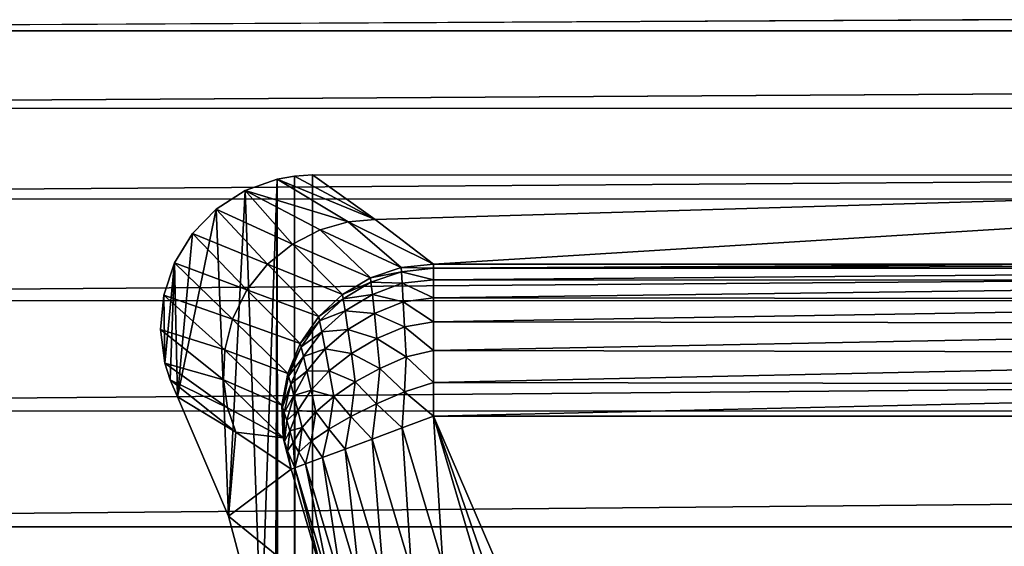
# Model space of a CAD drawing. Header units: metres. Extents: x -205 to 205, y -104 to 104.
# Tile 394 of 656: x -163.48 to -157.01, y 38.21 to 41.67. Entities that reach past the tile are written whole.
import ezdxf

# ---------------------------------------------------------------- set-up
doc = ezdxf.new("R2010")
doc.units = ezdxf.units.M
doc.layers.add('solid_01_2-CONSUMER_EHM_BOX_SW0001', color=7, linetype='CONTINUOUS')

msp = doc.modelspace()

# ---------------------------------------------------------------- linework, layer by layer
at = {"layer": 'solid_01_2-CONSUMER_EHM_BOX_SW0001'}
for points in [[(-200.010849, -74.958488), (-200.010773, 75.041512), (-0.010778, 75.04142)], [(-0.010849, -74.95858), (-200.010849, -74.958488), (-0.010778, 75.04142)], [(-91.230835, 41.995834, 108.5), (-170.771225, 42.007221, 108.5), (-171.43985, 41.597599, 108.5)], [(-91.230835, 41.995834, 108.5), (-171.43985, 41.597599, 108.5), (-90.562332, 41.586021, 108.5)], [(-90.562332, 41.586021, 108.5), (-171.43985, 41.597599, 108.5), (-172.036713, 41.088032, 108.5)], [(-90.562332, 41.586021, 108.5), (-172.036713, 41.088032, 108.5), (-89.96563, 41.076283, 108.5)], [(-89.96563, 41.076283, 108.5), (-172.036713, 41.088032, 108.5), (-172.546448, 40.491325, 108.5)], [(-89.96563, 41.076283, 108.5), (-172.546448, 40.491325, 108.5), (-89.456062, 40.479427, 108.5)], [(-161.323853, 40.339203, 35.046658), (-161.791092, 40.620502, 63.099998), (-162.001251, 40.545811, 63.099998)], [(-161.791092, 40.620502, 63.099998), (-161.896255, 37.593998, 63.099998), (-162.001251, 40.545811, 63.099998)], [(-161.791092, 40.620502, 63.099998), (-161.804382, 36.747906, 63.099998), (-161.896255, 37.593998, 63.099998)], [(-161.791092, 40.620502, 63.099998), (-161.802826, -40.518425, 63.099998), (-161.814896, -36.645847, 63.099998)], [(-161.791092, 40.620502, 63.099998), (-161.814896, -36.645847, 63.099998), (-161.804382, 36.747906, 63.099998)], [(-161.791092, 40.620502, 63.099998), (-161.689453, -40.538452, 63.099998), (-161.802826, -40.518425, 63.099998)], [(-161.677689, 40.640488, 63.099998), (-161.689453, -40.538452, 63.099998), (-161.791092, 40.620502, 63.099998)], [(-161.146027, 40.355145, 35.04921), (-161.677689, 40.640488, 63.099998), (-161.791092, 40.620502, 63.099998)], [(-161.323853, 40.339203, 35.046658), (-161.146027, 40.355145, 35.04921), (-161.791092, 40.620502, 63.099998)], [(-161.677689, 40.640488, 63.099998), (-161.570435, -40.546978, 63.099998), (-161.689453, -40.538452, 63.099998)], [(-161.558655, 40.648964, 63.099998), (-161.570435, -40.546978, 63.099998), (-161.677689, 40.640488, 63.099998)], [(-161.146027, 40.355145, 35.04921), (-161.558655, 40.648964, 63.099998), (-161.677689, 40.640488, 63.099998)], [(-161.558655, 40.648964, 63.099998), (-151.302917, 40.647495, 63.099998), (-161.570435, -40.546978, 63.099998)], [(-151.302917, 40.647495, 63.099998), (-151.303085, 39.547829, 63.099998), (-161.570435, -40.546978, 63.099998)], [(-161.146027, 40.355145, 35.04921), (-151.302917, 40.647495, 63.099998), (-161.558655, 40.648964, 63.099998)], [(-161.146027, 40.355145, 35.04921), (-160.762802, 40.061241, 6.989528), (-151.302917, 40.647495, 63.099998)], [(-151.302917, 40.647495, 63.099998), (-160.762802, 40.061241, 6.989528), (-156.277725, 40.060596, 6.989528)], [(-161.690491, 40.193916, 35.042988), (-162.001251, 40.545811, 63.099998), (-162.191833, 40.422638, 63.099998)], [(-162.001251, 40.545811, 63.099998), (-162.110153, 38.404816, 63.099998), (-162.191833, 40.422638, 63.099998)], [(-162.001251, 40.545811, 63.099998), (-161.896255, 37.593998, 63.099998), (-162.110153, 38.404816, 63.099998)], [(-161.690491, 40.193916, 35.042988), (-161.509003, 40.28693, 35.044582), (-162.001251, 40.545811, 63.099998)], [(-161.509003, 40.28693, 35.044582), (-161.323853, 40.339203, 35.046658), (-162.001251, 40.545811, 63.099998)], [(-89.456062, 40.479427, 108.5), (-172.546448, 40.491325, 108.5), (-172.956253, 39.822823, 108.5)], [(-89.456062, 40.479427, 108.5), (-172.956253, 39.822823, 108.5), (-89.04644, 39.81081, 108.5)], [(-162.191833, 40.422638, 63.099998), (-162.446762, 39.18903, 63.099998), (-162.347565, 40.263256, 63.099998)], [(-162.191833, 40.422638, 63.099998), (-162.110153, 38.404816, 63.099998), (-162.446762, 39.18903, 63.099998)], [(-161.855057, 40.060307, 35.042057), (-162.191833, 40.422638, 63.099998), (-162.347565, 40.263256, 63.099998)], [(-161.855057, 40.060307, 35.042057), (-161.690491, 40.193916, 35.042988), (-162.191833, 40.422638, 63.099998)], [(-161.509003, 40.28693, 35.044582), (-160.974884, 40.038406, 6.98696), (-161.323853, 40.339203, 35.046658)], [(-161.323853, 40.339203, 35.046658), (-160.762802, 40.061241, 6.989528), (-161.146027, 40.355145, 35.04921)], [(-161.323853, 40.339203, 35.046658), (-160.974884, 40.038406, 6.98696), (-160.762802, 40.061241, 6.989528)], [(-161.690491, 40.193916, 35.042988), (-161.177734, 39.970909, 6.984987), (-161.509003, 40.28693, 35.044582)], [(-161.509003, 40.28693, 35.044582), (-161.177734, 39.970909, 6.984987), (-160.974884, 40.038406, 6.98696)], [(-161.989716, 39.891975, 35.041912), (-162.347565, 40.263256, 63.099998), (-162.465683, 40.069763, 63.099998)], [(-162.347565, 40.263256, 63.099998), (-162.446762, 39.18903, 63.099998), (-162.465683, 40.069763, 63.099998)], [(-161.989716, 39.891975, 35.041912), (-161.855057, 40.060307, 35.042057), (-162.347565, 40.263256, 63.099998)], [(-161.855057, 40.060307, 35.042057), (-161.361572, 39.86187, 6.9837), (-161.690491, 40.193916, 35.042988)], [(-161.690491, 40.193916, 35.042988), (-161.361572, 39.86187, 6.9837), (-161.177734, 39.970909, 6.984987)], [(-162.084702, 39.699966, 35.04258), (-162.465683, 40.069763, 63.099998), (-162.53627, 39.858284, 63.099998)], [(-162.465683, 40.069763, 63.099998), (-162.528564, 39.410225, 63.099998), (-162.53627, 39.858284, 63.099998)], [(-162.465683, 40.069763, 63.099998), (-162.49411, 39.299568, 63.099998), (-162.528564, 39.410225, 63.099998)], [(-162.465683, 40.069763, 63.099998), (-162.446762, 39.18903, 63.099998), (-162.49411, 39.299568, 63.099998)], [(-162.084702, 39.699966, 35.04258), (-161.989716, 39.891975, 35.041912), (-162.465683, 40.069763, 63.099998)], [(-161.989716, 39.891975, 35.041912), (-161.518082, 39.716194, 6.983158), (-161.855057, 40.060307, 35.042057)], [(-161.855057, 40.060307, 35.042057), (-161.518082, 39.716194, 6.983158), (-161.361572, 39.86187, 6.9837)], [(-160.974884, 40.038406, 6.98696), (-161.177734, 39.970909, 6.984987), (-160.973343, 40.011055, 6.76865)], [(-161.177734, 39.970909, 6.984987), (-161.17424, 39.941936, 6.765511), (-160.973343, 40.011055, 6.76865)], [(-160.968796, 39.93539, 6.560204), (-160.973343, 40.011055, 6.76865), (-161.17424, 39.941936, 6.765511)], [(-160.974884, 40.038406, 6.98696), (-160.762421, 40.034298, 6.769215), (-160.762802, 40.061241, 6.989528)], [(-160.974884, 40.038406, 6.98696), (-160.973343, 40.011055, 6.76865), (-160.762421, 40.034298, 6.769215)], [(-160.973343, 40.011055, 6.76865), (-160.762421, 39.959312, 6.560043), (-160.762421, 40.034298, 6.769215)], [(-160.968796, 39.93539, 6.560204), (-160.762421, 39.959312, 6.560043), (-160.973343, 40.011055, 6.76865)], [(-160.762421, 40.034298, 6.769215), (-156.277725, 40.060596, 6.989528), (-160.762802, 40.061241, 6.989528)], [(-160.762421, 40.034298, 6.769215), (-151.792679, 40.059956, 6.989528), (-156.277725, 40.060596, 6.989528)], [(-160.762421, 40.034298, 6.769215), (-151.794632, 40.032089, 6.765339), (-151.792679, 40.059956, 6.989528)], [(-160.762421, 40.034298, 6.769215), (-160.762421, 39.959312, 6.560043), (-151.794632, 40.032089, 6.765339)], [(-160.762421, 39.959312, 6.560043), (-151.796494, 39.954964, 6.553835), (-151.794632, 40.032089, 6.765339)], [(-161.177734, 39.970909, 6.984987), (-161.361572, 39.86187, 6.9837), (-161.17424, 39.941936, 6.765511)], [(-161.361572, 39.86187, 6.9837), (-161.356552, 39.833061, 6.772957), (-161.17424, 39.941936, 6.765511)], [(-161.165298, 39.862854, 6.558081), (-161.17424, 39.941936, 6.765511), (-161.356552, 39.833061, 6.772957)], [(-161.165298, 39.862854, 6.558081), (-160.968796, 39.93539, 6.560204), (-161.17424, 39.941936, 6.765511)], [(-160.968796, 39.93539, 6.560204), (-160.762451, 39.839729, 6.372275), (-160.762421, 39.959312, 6.560043)], [(-160.762421, 39.959312, 6.560043), (-160.762451, 39.839729, 6.372275), (-151.796494, 39.954964, 6.553835)], [(-160.762451, 39.839729, 6.372275), (-151.798172, 39.831932, 6.36428), (-151.796494, 39.954964, 6.553835)], [(-162.084702, 39.699966, 35.04258), (-161.640091, 39.540516, 6.983386), (-161.989716, 39.891975, 35.041912)], [(-161.989716, 39.891975, 35.041912), (-161.640091, 39.540516, 6.983386), (-161.518082, 39.716194, 6.983158)], [(-160.961731, 39.813538, 6.371942), (-160.968796, 39.93539, 6.560204), (-161.165298, 39.862854, 6.558081)], [(-160.961731, 39.813538, 6.371942), (-160.762451, 39.839729, 6.372275), (-160.968796, 39.93539, 6.560204)], [(-89.04644, 39.81081, 108.5), (-172.956253, 39.822823, 108.5), (-173.256836, 39.097404, 108.5)], [(-162.135773, 39.498203, 35.043968), (-162.53627, 39.858284, 63.099998), (-162.558685, 39.632198, 63.099998)], [(-162.53627, 39.858284, 63.099998), (-162.528564, 39.410225, 63.099998), (-162.558685, 39.632198, 63.099998)], [(-162.135773, 39.498203, 35.043968), (-162.084702, 39.699966, 35.04258), (-162.53627, 39.858284, 63.099998)], [(-161.361572, 39.86187, 6.9837), (-161.518082, 39.716194, 6.983158), (-161.356552, 39.833061, 6.772957)], [(-161.518082, 39.716194, 6.983158), (-161.512039, 39.689339, 6.790655), (-161.356552, 39.833061, 6.772957)], [(-161.344147, 39.755146, 6.575349), (-161.356552, 39.833061, 6.772957), (-161.512039, 39.689339, 6.790655)], [(-161.344147, 39.755146, 6.575349), (-161.165298, 39.862854, 6.558081), (-161.356552, 39.833061, 6.772957)], [(-161.151794, 39.737312, 6.374305), (-161.165298, 39.862854, 6.558081), (-161.344147, 39.755146, 6.575349)], [(-161.151794, 39.737312, 6.374305), (-160.961731, 39.813538, 6.371942), (-161.165298, 39.862854, 6.558081)], [(-160.952866, 39.649879, 6.214283), (-160.961731, 39.813538, 6.371942), (-161.151794, 39.737312, 6.374305)], [(-160.961731, 39.813538, 6.371942), (-160.762466, 39.681545, 6.215597), (-160.762451, 39.839729, 6.372275)], [(-160.952866, 39.649879, 6.214283), (-160.762466, 39.681545, 6.215597), (-160.961731, 39.813538, 6.371942)], [(-160.762451, 39.839729, 6.372275), (-160.762466, 39.681545, 6.215597), (-151.798172, 39.831932, 6.36428)], [(-160.762466, 39.681545, 6.215597), (-151.799561, 39.669716, 6.20737), (-151.798172, 39.831932, 6.36428)], [(-89.04644, 39.81081, 108.5), (-173.256836, 39.097404, 108.5), (-88.746063, 39.085308, 108.5)], [(-161.497452, 39.616993, 6.611252), (-161.344147, 39.755146, 6.575349), (-161.512039, 39.689339, 6.790655)], [(-161.325531, 39.632732, 6.40291), (-161.344147, 39.755146, 6.575349), (-161.497452, 39.616993, 6.611252)], [(-161.325531, 39.632732, 6.40291), (-161.151794, 39.737312, 6.374305), (-161.344147, 39.755146, 6.575349)], [(-162.135773, 39.498203, 35.043968), (-161.721893, 39.343143, 6.984373), (-162.084702, 39.699966, 35.04258)], [(-162.084702, 39.699966, 35.04258), (-161.721893, 39.343143, 6.984373), (-161.640091, 39.540516, 6.983386)], [(-161.518082, 39.716194, 6.983158), (-161.640091, 39.540516, 6.983386), (-161.512039, 39.689339, 6.790655)], [(-161.640091, 39.540516, 6.983386), (-161.633698, 39.517262, 6.817803), (-161.512039, 39.689339, 6.790655)], [(-161.497452, 39.616993, 6.611252), (-161.512039, 39.689339, 6.790655), (-161.633698, 39.517262, 6.817803)], [(-161.135056, 39.571671, 6.224911), (-161.151794, 39.737312, 6.374305), (-161.325531, 39.632732, 6.40291)], [(-161.135056, 39.571671, 6.224911), (-160.952866, 39.649879, 6.214283), (-161.151794, 39.737312, 6.374305)], [(-162.144577, 39.300346, 35.045918), (-162.558685, 39.632198, 63.099998), (-162.528564, 39.410225, 63.099998)], [(-162.144577, 39.300346, 35.045918), (-162.135773, 39.498203, 35.043968), (-162.558685, 39.632198, 63.099998)], [(-161.475662, 39.504189, 6.456557), (-161.325531, 39.632732, 6.40291), (-161.497452, 39.616993, 6.611252)], [(-161.302551, 39.473347, 6.266093), (-161.325531, 39.632732, 6.40291), (-161.475662, 39.504189, 6.456557)], [(-161.302551, 39.473347, 6.266093), (-161.135056, 39.571671, 6.224911), (-161.325531, 39.632732, 6.40291)], [(-160.943085, 39.451855, 6.097298), (-160.952866, 39.649879, 6.214283), (-161.135056, 39.571671, 6.224911)], [(-160.952866, 39.649879, 6.214283), (-160.762497, 39.492722, 6.097852), (-160.762466, 39.681545, 6.215597)], [(-160.943085, 39.451855, 6.097298), (-160.762497, 39.492722, 6.097852), (-160.952866, 39.649879, 6.214283)], [(-160.762466, 39.681545, 6.215597), (-160.762497, 39.492722, 6.097852), (-151.799561, 39.669716, 6.20737)], [(-160.762497, 39.492722, 6.097852), (-151.800598, 39.476273, 6.090754), (-151.799561, 39.669716, 6.20737)], [(-161.618515, 39.454449, 6.664214), (-161.497452, 39.616993, 6.611252), (-161.633698, 39.517262, 6.817803)], [(-161.475662, 39.504189, 6.456557), (-161.497452, 39.616993, 6.611252), (-161.618515, 39.454449, 6.664214)], [(-161.116669, 39.37532, 6.119098), (-161.135056, 39.571671, 6.224911), (-161.302551, 39.473347, 6.266093)], [(-161.116669, 39.37532, 6.119098), (-160.943085, 39.451855, 6.097298), (-161.135056, 39.571671, 6.224911)], [(-162.144577, 39.300346, 35.045918), (-161.759888, 39.132896, 6.986073), (-162.135773, 39.498203, 35.043968)], [(-162.135773, 39.498203, 35.043968), (-161.759888, 39.132896, 6.986073), (-161.721893, 39.343143, 6.984373)], [(-161.640091, 39.540516, 6.983386), (-161.721893, 39.343143, 6.984373), (-161.633698, 39.517262, 6.817803)], [(-161.721893, 39.343143, 6.984373), (-161.716034, 39.3246, 6.853178), (-161.633698, 39.517262, 6.817803)], [(-161.618515, 39.454449, 6.664214), (-161.633698, 39.517262, 6.817803), (-161.716034, 39.3246, 6.853178)], [(-161.595871, 39.357067, 6.532996), (-161.475662, 39.504189, 6.456557), (-161.618515, 39.454449, 6.664214)], [(-161.448761, 39.35878, 6.336206), (-161.475662, 39.504189, 6.456557), (-161.595871, 39.357067, 6.532996)], [(-161.570435, -40.546978, 63.099998), (-151.303085, 39.547829, 63.099998), (-151.314392, -39.44878, 63.099998)], [(-161.448761, 39.35878, 6.336206), (-161.302551, 39.473347, 6.266093), (-161.475662, 39.504189, 6.456557)], [(-160.943085, 39.451855, 6.097298), (-160.762527, 39.282471, 6.024766), (-160.762497, 39.492722, 6.097852)], [(-160.762497, 39.492722, 6.097852), (-160.762527, 39.282471, 6.024766), (-151.800598, 39.476273, 6.090754)], [(-161.702026, 39.274658, 6.73191), (-161.618515, 39.454449, 6.664214), (-161.716034, 39.3246, 6.853178)], [(-161.595871, 39.357067, 6.532996), (-161.618515, 39.454449, 6.664214), (-161.702026, 39.274658, 6.73191)], [(-161.277344, 39.287334, 6.173021), (-161.302551, 39.473347, 6.266093), (-161.448761, 39.35878, 6.336206)], [(-161.277344, 39.287334, 6.173021), (-161.116669, 39.37532, 6.119098), (-161.302551, 39.473347, 6.266093)], [(-160.954361, 39.221966, 6.031808), (-160.943085, 39.451855, 6.097298), (-161.116669, 39.37532, 6.119098)], [(-160.954361, 39.221966, 6.031808), (-160.762527, 39.282471, 6.024766), (-160.943085, 39.451855, 6.097298)], [(-160.762527, 39.282471, 6.024766), (-151.801239, 39.266617, 6.021575), (-151.800598, 39.476273, 6.090754)], [(-162.117371, 39.117214, 35.048222), (-162.528564, 39.410225, 63.099998), (-162.49411, 39.299568, 63.099998)], [(-162.117371, 39.117214, 35.048222), (-162.144577, 39.300346, 35.045918), (-162.528564, 39.410225, 63.099998)], [(-161.138, 39.142395, 6.076707), (-161.116669, 39.37532, 6.119098), (-161.277344, 39.287334, 6.173021)], [(-161.138, 39.142395, 6.076707), (-160.954361, 39.221966, 6.031808), (-161.116669, 39.37532, 6.119098)], [(-162.117371, 39.117214, 35.048222), (-162.49411, 39.299568, 63.099998), (-162.062836, 38.955585, 35.051147)], [(-162.49411, 39.299568, 63.099998), (-162.446762, 39.18903, 63.099998), (-162.062836, 38.955585, 35.051147)], [(-162.144577, 39.300346, 35.045918), (-161.75235, 38.919209, 6.98841), (-161.759888, 39.132896, 6.986073)], [(-162.117371, 39.117214, 35.048222), (-161.75235, 38.919209, 6.98841), (-162.144577, 39.300346, 35.045918)], [(-161.721893, 39.343143, 6.984373), (-161.759888, 39.132896, 6.986073), (-161.716034, 39.3246, 6.853178)], [(-161.759888, 39.132896, 6.986073), (-161.75531, 39.120052, 6.89518), (-161.716034, 39.3246, 6.853178)], [(-161.702026, 39.274658, 6.73191), (-161.716034, 39.3246, 6.853178), (-161.75531, 39.120052, 6.89518)], [(-161.681152, 39.19754, 6.629021), (-161.595871, 39.357067, 6.532996), (-161.702026, 39.274658, 6.73191)], [(-161.567932, 39.232483, 6.432487), (-161.595871, 39.357067, 6.532996), (-161.681152, 39.19754, 6.629021)], [(-161.567932, 39.232483, 6.432487), (-161.448761, 39.35878, 6.336206), (-161.595871, 39.357067, 6.532996)], [(-161.41925, 39.191105, 6.257101), (-161.448761, 39.35878, 6.336206), (-161.567932, 39.232483, 6.432487)], [(-161.41925, 39.191105, 6.257101), (-161.277344, 39.287334, 6.173021), (-161.448761, 39.35878, 6.336206)], [(-161.744308, 39.085503, 6.81137), (-161.702026, 39.274658, 6.73191), (-161.75531, 39.120052, 6.89518)], [(-161.681152, 39.19754, 6.629021), (-161.702026, 39.274658, 6.73191), (-161.744308, 39.085503, 6.81137)], [(-161.65535, 39.099438, 6.551138), (-161.567932, 39.232483, 6.432487), (-161.681152, 39.19754, 6.629021)], [(-161.537216, 39.090141, 6.368271), (-161.567932, 39.232483, 6.432487), (-161.65535, 39.099438, 6.551138)], [(-161.537216, 39.090141, 6.368271), (-161.41925, 39.191105, 6.257101), (-161.567932, 39.232483, 6.432487)], [(-161.305832, 39.05941, 6.160449), (-161.277344, 39.287334, 6.173021), (-161.41925, 39.191105, 6.257101)], [(-161.305832, 39.05941, 6.160449), (-161.138, 39.142395, 6.076707), (-161.277344, 39.287334, 6.173021)], [(-160.954361, 39.221966, 6.031808), (-160.762558, 39.061295, 6), (-160.762527, 39.282471, 6.024766)], [(-160.762527, 39.282471, 6.024766), (-160.762558, 39.061295, 6), (-151.801239, 39.266617, 6.021575)], [(-151.801239, 39.266617, 6.021575), (-160.762558, 39.061295, 6), (-156.281998, 39.060978, 6)], [(-162.110153, 38.404816, 63.099998), (-162.062836, 38.955585, 35.051147), (-162.446762, 39.18903, 63.099998)], [(-161.72789, 39.032303, 6.740605), (-161.681152, 39.19754, 6.629021), (-161.744308, 39.085503, 6.81137)], [(-161.65535, 39.099438, 6.551138), (-161.681152, 39.19754, 6.629021), (-161.72789, 39.032303, 6.740605)], [(-161.450821, 38.976505, 6.27951), (-161.41925, 39.191105, 6.257101), (-161.537216, 39.090141, 6.368271)], [(-161.450821, 38.976505, 6.27951), (-161.305832, 39.05941, 6.160449), (-161.41925, 39.191105, 6.257101)], [(-160.968933, 38.984447, 6.024549), (-160.954361, 39.221966, 6.031808), (-161.138, 39.142395, 6.076707)], [(-160.968933, 38.984447, 6.024549), (-160.762558, 39.061295, 6), (-160.954361, 39.221966, 6.031808)], [(-162.117371, 39.117214, 35.048222), (-162.062836, 38.955585, 35.051147), (-161.75235, 38.919209, 6.98841)], [(-161.759888, 39.132896, 6.986073), (-161.75235, 38.919209, 6.98841), (-161.75531, 39.120052, 6.89518)], [(-161.744308, 39.085503, 6.81137), (-161.75531, 39.120052, 6.89518), (-161.75235, 38.919209, 6.98841)], [(-161.166306, 38.910954, 6.097567), (-161.138, 39.142395, 6.076707), (-161.305832, 39.05941, 6.160449)], [(-161.166306, 38.910954, 6.097567), (-160.968933, 38.984447, 6.024549), (-161.138, 39.142395, 6.076707)], [(-88.746063, 39.085308, 108.5), (-173.256836, 39.097404, 108.5), (-173.439972, 38.335014, 108.5)], [(-88.746063, 39.085308, 108.5), (-173.439972, 38.335014, 108.5), (-88.563141, 38.322861, 108.5)], [(-161.7435, 38.895287, 6.899108), (-161.744308, 39.085503, 6.81137), (-161.75235, 38.919209, 6.98841)], [(-161.72789, 39.032303, 6.740605), (-161.744308, 39.085503, 6.81137), (-161.7435, 38.895287, 6.899108)], [(-161.707565, 38.964893, 6.687484), (-161.65535, 39.099438, 6.551138), (-161.72789, 39.032303, 6.740605)], [(-161.626923, 38.988125, 6.502478), (-161.65535, 39.099438, 6.551138), (-161.707565, 38.964893, 6.687484)], [(-161.626923, 38.988125, 6.502478), (-161.537216, 39.090141, 6.368271), (-161.65535, 39.099438, 6.551138)], [(-161.566849, 38.897167, 6.428882), (-161.537216, 39.090141, 6.368271), (-161.626923, 38.988125, 6.502478)], [(-161.566849, 38.897167, 6.428882), (-161.450821, 38.976505, 6.27951), (-161.537216, 39.090141, 6.368271)], [(-161.343613, 38.844929, 6.215427), (-161.305832, 39.05941, 6.160449), (-161.450821, 38.976505, 6.27951)], [(-161.343613, 38.844929, 6.215427), (-161.166306, 38.910954, 6.097567), (-161.305832, 39.05941, 6.160449)], [(-160.701965, 38.087452, 6.024549), (-160.762558, 39.061295, 6), (-160.968933, 38.984447, 6.024549)], [(-157.467621, 29.559772, 6), (-160.762558, 39.061295, 6), (-160.476563, 38.088295, 6)], [(-160.701965, 38.087452, 6.024549), (-160.476563, 38.088295, 6), (-160.762558, 39.061295, 6)], [(-156.744141, 29.733295, 6), (-156.281998, 39.060978, 6), (-160.762558, 39.061295, 6)], [(-157.467621, 29.559772, 6), (-156.744141, 29.733295, 6), (-160.762558, 39.061295, 6)], [(-161.707565, 38.964893, 6.687484), (-161.72789, 39.032303, 6.740605), (-161.7435, 38.895287, 6.899108)], [(-161.685104, 38.888779, 6.654828), (-161.626923, 38.988125, 6.502478), (-161.707565, 38.964893, 6.687484)], [(-161.649048, 38.824734, 6.60228), (-161.626923, 38.988125, 6.502478), (-161.685104, 38.888779, 6.654828)], [(-161.649048, 38.824734, 6.60228), (-161.566849, 38.897167, 6.428882), (-161.626923, 38.988125, 6.502478)], [(-161.49205, 38.789658, 6.372272), (-161.450821, 38.976505, 6.27951), (-161.566849, 38.897167, 6.428882)], [(-161.49205, 38.789658, 6.372272), (-161.343613, 38.844929, 6.215427), (-161.450821, 38.976505, 6.27951)], [(-160.907394, 38.041058, 6.097567), (-160.968933, 38.984447, 6.024549), (-161.166306, 38.910954, 6.097567)], [(-160.701965, 38.087452, 6.024549), (-160.968933, 38.984447, 6.024549), (-160.907394, 38.041058, 6.097567)], [(-162.110153, 38.404816, 63.099998), (-161.699661, 38.712353, 6.991273), (-162.062836, 38.955585, 35.051147)], [(-162.062836, 38.955585, 35.051147), (-161.699661, 38.712353, 6.991273), (-161.75235, 38.919209, 6.98841)], [(-161.7435, 38.895287, 6.899108), (-161.75235, 38.919209, 6.98841), (-161.699661, 38.712353, 6.991273)], [(-161.722534, 38.834145, 6.836149), (-161.707565, 38.964893, 6.687484), (-161.7435, 38.895287, 6.899108)], [(-161.685104, 38.888779, 6.654828), (-161.707565, 38.964893, 6.687484), (-161.722534, 38.834145, 6.836149)], [(-161.091949, 37.999382, 6.215427), (-161.166306, 38.910954, 6.097567), (-161.343613, 38.844929, 6.215427)], [(-160.907394, 38.041058, 6.097567), (-161.166306, 38.910954, 6.097567), (-161.091949, 37.999382, 6.215427)], [(-161.722534, 38.834145, 6.836149), (-161.7435, 38.895287, 6.899108), (-161.699661, 38.712353, 6.991273)], [(-161.674606, 38.72168, 6.770193), (-161.685104, 38.888779, 6.654828), (-161.722534, 38.834145, 6.836149)], [(-161.674606, 38.72168, 6.770193), (-161.649048, 38.824734, 6.60228), (-161.685104, 38.888779, 6.654828)], [(-161.604248, 38.747879, 6.560308), (-161.566849, 38.897167, 6.428882), (-161.649048, 38.824734, 6.60228)], [(-161.604248, 38.747879, 6.560308), (-161.49205, 38.789658, 6.372272), (-161.566849, 38.897167, 6.428882)], [(-161.24646, 37.964489, 6.372272), (-161.343613, 38.844929, 6.215427), (-161.49205, 38.789658, 6.372272)], [(-161.091949, 37.999382, 6.215427), (-161.343613, 38.844929, 6.215427), (-161.24646, 37.964489, 6.372272)], [(-161.674606, 38.72168, 6.770193), (-161.722534, 38.834145, 6.836149), (-161.699661, 38.712353, 6.991273)], [(-161.674606, 38.72168, 6.770193), (-161.604248, 38.747879, 6.560308), (-161.649048, 38.824734, 6.60228)], [(-161.363235, 37.938118, 6.560308), (-161.49205, 38.789658, 6.372272), (-161.604248, 38.747879, 6.560308)], [(-161.24646, 37.964489, 6.372272), (-161.49205, 38.789658, 6.372272), (-161.363235, 37.938118, 6.560308)], [(-162.110153, 38.404816, 63.099998), (-161.451553, 37.866055, 6.991273), (-161.699661, 38.712353, 6.991273)], [(-161.451553, 37.866055, 6.991273), (-161.674606, 38.72168, 6.770193), (-161.699661, 38.712353, 6.991273)], [(-161.436478, 37.921577, 6.770193), (-161.604248, 38.747879, 6.560308), (-161.674606, 38.72168, 6.770193)], [(-161.436478, 37.921577, 6.770193), (-161.674606, 38.72168, 6.770193), (-161.451553, 37.866055, 6.991273)], [(-161.363235, 37.938118, 6.560308), (-161.604248, 38.747879, 6.560308), (-161.436478, 37.921577, 6.770193)], [(-162.110153, 38.404816, 63.099998), (-161.896255, 37.593998, 63.099998), (-161.451553, 37.866055, 6.991273)], [(-88.563141, 38.322861, 108.5), (-173.439972, 38.335014, 108.5), (-173.501678, 37.5527, 108.5)], [(-88.563141, 38.322861, 108.5), (-173.501678, 37.5527, 108.5), (-88.501671, 37.540531, 108.5)]]:
    msp.add_3dface(points, dxfattribs=at)

doc.saveas('drawing.dxf')
